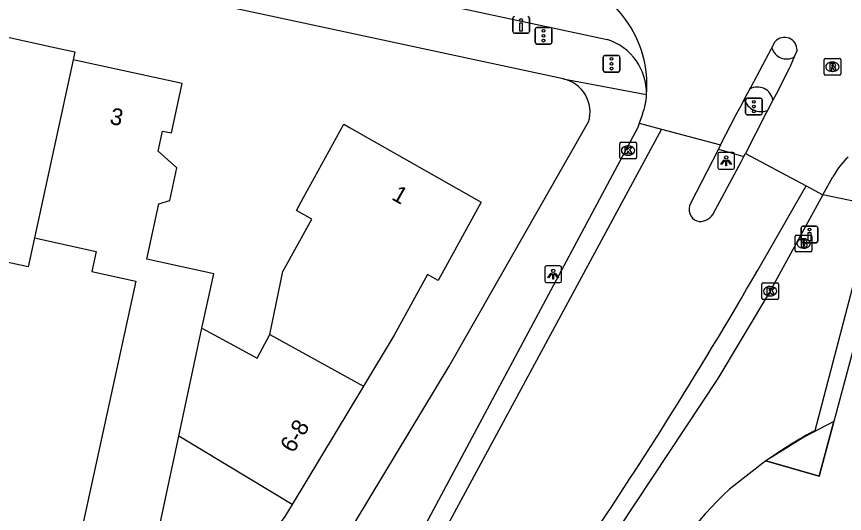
# Model space of a CAD drawing. Extents: x 160026 to 161302, y 384757 to 385701.
# Drawn here: x 160616.18 to 160665.71, y 385299.95 to 385329.65 of the extents above; entities that cross this region are included whole.
import ezdxf

# ---------------------------------------------------------------- set-up
doc = ezdxf.new("R2010")
doc.units = 0
for name, color, linetype in [('IMGEO_Brandkraan', 7, 'Continuous'), ('IMGEO_Drukknoppaal', 7, 'Continuous'), ('IMGEO_Fietspad_gesloten', 7, 'Continuous'), ('IMGEO_Fietspad_open', 7, 'Continuous'), ('IMGEO_Kolk', 7, 'Continuous'), ('IMGEO_Lichtpunt', 7, 'Continuous'), ('IMGEO_Pand', 7, 'Continuous'), ('IMGEO_Pand_nummerreeks', 7, 'Continuous'), ('IMGEO_Pand_overbouw', 7, 'Continuous'), ('IMGEO_Rijbaan_lokaal_gesloten', 7, 'Continuous'), ('IMGEO_Rijbaan_lokaal_open', 7, 'Continuous'), ('IMGEO_Rioolput', 7, 'Continuous'), ('IMGEO_Verkeersregelinstallatiepaal', 7, 'Continuous'), ('IMGEO_Voetpad_open', 7, 'Continuous')]:
    doc.layers.add(name, color=color, linetype=linetype)

msp = doc.modelspace()

# ---------------------------------------------------------------- linework, layer by layer
at = {"layer": 'IMGEO_Brandkraan'}
for p, q in [((160662.839, 385316.586), (160663.691, 385316.586)), ((160662.764, 385315.66), (160662.764, 385316.512)), ((160663.252, 385316.366), (160663.277, 385316.366)), ((160663.765, 385316.512), (160663.765, 385315.66)), ((160663.691, 385315.586), (160662.839, 385315.586)), ((160663.275, 385315.806), (160663.25, 385315.806))]:
    msp.add_line(p, q, dxfattribs=at)
for points in [[(160662.839, 385316.586), (160663.691, 385316.586)], [(160662.764, 385315.66), (160662.764, 385316.512)], [(160663.112, 385316.286), (160663.112, 385315.886), (160663.325, 385315.886)], [(160663.343, 385316.286), (160663.112, 385316.286)], [(160663.291, 385316.205), (160663.237, 385316.205), (160663.237, 385316.129)], [(160663.237, 385316.129), (160663.29, 385316.129)], [(160663.765, 385316.512), (160663.765, 385315.66)], [(160663.691, 385315.586), (160662.839, 385315.586)], [(160663.299, 385316.053), (160663.237, 385316.053), (160663.237, 385315.972)], [(160663.237, 385315.972), (160663.299, 385315.972)]]:
    msp.add_lwpolyline(points, dxfattribs=at)
for centre, radius, start, end in [((160662.841, 385316.51), 0.0765, 91.552, 178.448), ((160662.841, 385316.51), 0.0765, 91.552, 178.448), ((160663.689, 385316.51), 0.0765, 1.552, 88.448), ((160663.689, 385316.51), 0.0765, 1.552, 88.448), ((160663.292, 385316.167), 0.0379, 267.8285, 90.9355), ((160663.347, 385316.141), 0.145, 59.4692, 91.5367), ((160663.372, 385316.188), 0.0922, 285.5137, 58.1501), ((160663.377, 385315.996), 0.105, 301.3115, 78.989), ((160662.841, 385315.662), 0.0765, 181.552, 268.448), ((160662.841, 385315.662), 0.0765, 181.552, 268.448), ((160663.3, 385316.012), 0.0404, 269.8759, 90.5077), ((160663.331, 385316.137), 0.251, 268.6676, 293.5347), ((160663.689, 385315.662), 0.0765, 271.552, 358.448), ((160663.689, 385315.662), 0.0765, 271.552, 358.448)]:
    msp.add_arc(centre, radius, start, end, dxfattribs=at)
for centre, major_axis, ratio, start_param, end_param in [((160663.251, 385316.086), (-0.387, 0.002), 0.722429, 4.712389, 7.853982), ((160663.276, 385316.086), (-0.39, 0.002), 0.717154, 1.570796, 4.712389)]:
    msp.add_ellipse(centre, major_axis=major_axis, ratio=ratio, start_param=start_param, end_param=end_param, dxfattribs=at)
at = {"layer": 'IMGEO_Drukknoppaal'}
for p, q in [((160645.869, 385328.755), (160645.869, 385329.555)), ((160645.869, 385329.555), (160645.869, 385328.755)), ((160646.859, 385329.555), (160646.859, 385328.755)), ((160646.859, 385328.755), (160646.859, 385329.555)), ((160646.759, 385328.655), (160645.969, 385328.655)), ((160645.969, 385328.655), (160646.759, 385328.655)), ((160663.225, 385317.127), (160664.015, 385317.127)), ((160664.015, 385317.127), (160663.225, 385317.127)), ((160663.125, 385316.227), (160663.125, 385317.027)), ((160663.125, 385317.027), (160663.125, 385316.227)), ((160664.115, 385317.027), (160664.115, 385316.227)), ((160664.115, 385316.227), (160664.115, 385317.027)), ((160664.015, 385316.127), (160663.225, 385316.127)), ((160663.225, 385316.127), (160664.015, 385316.127))]:
    msp.add_line(p, q, dxfattribs=at)
for points in [[(160646.439, 385329.28), (160646.439, 385328.78), (160646.289, 385328.78), (160646.289, 385329.28), (160646.439, 385329.28)], [(160663.695, 385316.752), (160663.695, 385316.252), (160663.545, 385316.252), (160663.545, 385316.752), (160663.695, 385316.752)]]:
    msp.add_lwpolyline(points, dxfattribs=at)
for centre in [(160646.364, 385329.445), (160663.62, 385316.917)]:
    msp.add_circle(centre, 0.085, dxfattribs=at)
for centre, start, end in [((160645.969, 385329.555), 90, 180), ((160645.969, 385329.555), 90, 180), ((160646.759, 385329.555), 0, 90), ((160646.759, 385329.555), 360, 90), ((160645.969, 385328.755), 180, 270), ((160645.969, 385328.755), 180, 270), ((160646.759, 385328.755), 270, 0), ((160646.759, 385328.755), 270, 0), ((160663.225, 385317.027), 90, 180), ((160663.225, 385317.027), 90, 180), ((160664.015, 385317.027), 0, 90), ((160664.015, 385317.027), 360, 90), ((160663.225, 385316.227), 180, 270), ((160663.225, 385316.227), 180, 270), ((160664.015, 385316.227), 270, 0), ((160664.015, 385316.227), 270, 0)]:
    msp.add_arc(centre, 0.1, start, end, dxfattribs=at)
at = {"layer": 'IMGEO_Fietspad_gesloten'}
msp.add_lwpolyline([(160592.186, 385340.982), (160649.272, 385328.76), (160651.523, 385328.278)], dxfattribs=at)
msp.add_arc((160650.511, 385325.078), 3.356, 358.5127, 72.4505, dxfattribs=at)
at = {"layer": 'IMGEO_Fietspad_open'}
for centre, radius, start, end in [((160662.243, 385328.036), 0.918, 196.3071, 300.2814), ((160660.507, 385324.501), 0.937, 9.8965, 119.2187)]:
    msp.add_arc(centre, radius, start, end, dxfattribs=at)
at = {"layer": 'IMGEO_Kolk'}
for p, q in [((160652.268, 385321.218), (160652.268, 385322.07)), ((160652.343, 385322.144), (160653.195, 385322.144)), ((160653.269, 385322.07), (160653.269, 385321.218)), ((160652.756, 385321.924), (160652.781, 385321.924)), ((160653.195, 385321.144), (160652.343, 385321.144)), ((160652.779, 385321.364), (160652.754, 385321.364)), ((160660.764, 385312.808), (160660.764, 385313.66)), ((160660.839, 385313.734), (160661.691, 385313.734)), ((160661.765, 385313.66), (160661.765, 385312.808)), ((160661.252, 385313.514), (160661.277, 385313.514)), ((160661.691, 385312.734), (160660.839, 385312.734)), ((160661.275, 385312.954), (160661.25, 385312.954))]:
    msp.add_line(p, q, dxfattribs=at)
for points in [[(160652.268, 385321.218), (160652.268, 385322.07)], [(160652.343, 385322.144), (160653.195, 385322.144)], [(160653.269, 385322.07), (160653.269, 385321.218)], [(160652.589, 385321.844), (160652.712, 385321.844), (160652.712, 385321.693), (160652.842, 385321.844), (160653.006, 385321.844), (160652.86, 385321.693), (160653.013, 385321.444), (160652.861, 385321.444), (160652.776, 385321.608), (160652.712, 385321.541), (160652.712, 385321.444), (160652.589, 385321.444), (160652.589, 385321.844)], [(160653.195, 385321.144), (160652.343, 385321.144)], [(160660.764, 385312.808), (160660.764, 385313.66)], [(160660.839, 385313.734), (160661.691, 385313.734)], [(160661.765, 385313.66), (160661.765, 385312.808)], [(160661.085, 385313.434), (160661.208, 385313.434), (160661.208, 385313.283), (160661.338, 385313.434), (160661.502, 385313.434), (160661.356, 385313.283), (160661.509, 385313.034), (160661.357, 385313.034), (160661.272, 385313.198), (160661.208, 385313.131), (160661.208, 385313.034), (160661.085, 385313.034), (160661.085, 385313.434)], [(160661.691, 385312.734), (160660.839, 385312.734)]]:
    msp.add_lwpolyline(points, dxfattribs=at)
for centre, start, end in [((160652.345, 385322.068), 91.552, 178.448), ((160652.345, 385322.068), 91.552, 178.448), ((160653.193, 385322.068), 1.552, 88.448), ((160653.193, 385322.068), 1.552, 88.448), ((160652.345, 385321.22), 181.552, 268.448), ((160652.345, 385321.22), 181.552, 268.448), ((160653.193, 385321.22), 271.552, 358.448), ((160653.193, 385321.22), 271.552, 358.448), ((160660.841, 385313.658), 91.552, 178.448), ((160660.841, 385313.658), 91.552, 178.448), ((160661.689, 385313.658), 1.552, 88.448), ((160661.689, 385313.658), 1.552, 88.448), ((160660.841, 385312.81), 181.552, 268.448), ((160660.841, 385312.81), 181.552, 268.448), ((160661.689, 385312.81), 271.552, 358.448), ((160661.689, 385312.81), 271.552, 358.448)]:
    msp.add_arc(centre, 0.0765, start, end, dxfattribs=at)
for centre, major_axis, ratio, start_param, end_param in [((160652.755, 385321.644), (-0.387, 0.002), 0.722429, 4.712389, 7.853982), ((160652.78, 385321.644), (-0.39, 0.002), 0.717154, 1.570796, 4.712389), ((160661.251, 385313.234), (-0.387, 0.002), 0.722429, 4.712389, 7.853982), ((160661.276, 385313.234), (-0.39, 0.002), 0.717154, 1.570796, 4.712389)]:
    msp.add_ellipse(centre, major_axis=major_axis, ratio=ratio, start_param=start_param, end_param=end_param, dxfattribs=at)
at = {"layer": 'IMGEO_Lichtpunt'}
for p, q in [((160659.037, 385321.527), (160658.229, 385321.527)), ((160659.037, 385321.527), (160658.229, 385321.527)), ((160658.135, 385321.432), (160658.135, 385320.625)), ((160658.135, 385321.432), (160658.135, 385320.625)), ((160659.131, 385320.625), (160659.131, 385321.432)), ((160659.131, 385320.625), (160659.131, 385321.432)), ((160658.229, 385320.531), (160659.037, 385320.531)), ((160658.229, 385320.531), (160659.037, 385320.531)), ((160647.787, 385314.651), (160647.787, 385313.844)), ((160647.787, 385314.651), (160647.787, 385313.844)), ((160648.689, 385314.746), (160647.881, 385314.746)), ((160648.689, 385314.746), (160647.881, 385314.746)), ((160648.783, 385313.844), (160648.783, 385314.651)), ((160648.783, 385313.844), (160648.783, 385314.651)), ((160647.881, 385313.75), (160648.689, 385313.75)), ((160647.881, 385313.75), (160648.689, 385313.75))]:
    msp.add_line(p, q, dxfattribs=at)
for points in [[(160658.509, 385321.096), (160658.548, 385321.068), (160658.36, 385320.806), (160658.322, 385320.833), (160658.509, 385321.096)], [(160658.611, 385321.048), (160658.658, 385321.048), (160658.658, 385320.726), (160658.611, 385320.726), (160658.611, 385321.048)], [(160658.721, 385321.068), (160658.759, 385321.095), (160658.946, 385320.833), (160658.907, 385320.805), (160658.721, 385321.068)], [(160648.161, 385314.315), (160648.2, 385314.287), (160648.012, 385314.025), (160647.974, 385314.052), (160648.161, 385314.315)], [(160648.263, 385314.267), (160648.31, 385314.267), (160648.31, 385313.945), (160648.263, 385313.945), (160648.263, 385314.267)], [(160648.373, 385314.287), (160648.411, 385314.314), (160648.598, 385314.052), (160648.559, 385314.024), (160648.373, 385314.287)]]:
    msp.add_lwpolyline(points, dxfattribs=at)
for centre in [(160658.634, 385321.23), (160648.286, 385314.449)]:
    msp.add_circle(centre, 0.0994, dxfattribs=at)
for centre, start, end in [((160658.229, 385321.432), 90, 180), ((160658.229, 385321.432), 90, 180), ((160659.037, 385321.432), 0, 90), ((160659.037, 385321.432), 0, 90), ((160658.229, 385320.625), 180, 270), ((160658.229, 385320.625), 180, 270), ((160659.037, 385320.625), 270, 0), ((160659.037, 385320.625), 270, 360), ((160647.881, 385314.651), 90, 180), ((160647.881, 385314.651), 90, 180), ((160648.689, 385314.651), 0, 90), ((160648.689, 385314.651), 0, 90), ((160647.881, 385313.844), 180, 270), ((160647.881, 385313.844), 180, 270), ((160648.689, 385313.844), 270, 0), ((160648.689, 385313.844), 270, 360)]:
    msp.add_arc(centre, 0.0946, start, end, dxfattribs=at)
at = {"layer": 'IMGEO_Pand'}
for points in [[(160609.491, 385317.101), (160610.192, 385319.936), (160610.351, 385320.58), (160610.248, 385320.649), (160610.678, 385322.627), (160610.788, 385322.662), (160611.007, 385323.668), (160612.206, 385329.172), (160618.558, 385327.788), (160619.672, 385327.545), (160619.57, 385327.077)], [(160619.57, 385327.077), (160617.249, 385316.422)], [(160627.271, 385311.027), (160627.977, 385314.27), (160623.979, 385315.14), (160624.701, 385318.454), (160625.348, 385318.661), (160625.771, 385320.601), (160624.659, 385321.612), (160624.92, 385322.81), (160625.453, 385322.694), (160626.098, 385325.656), (160619.57, 385327.077)], [(160631.343, 385310.64), (160632.111, 385314.404), (160633.842, 385317.548), (160632.922, 385318.054), (160633.356, 385318.842), (160635.767, 385323.222), (160636.106, 385323.029), (160643.977, 385318.551), (160641.405, 385313.881), (160640.774, 385314.229), (160638.774, 385310.597), (160636.942, 385307.559)], [(160705.65, 385308.252), (160705.233, 385307.384), (160668.197, 385317.11), (160664.197, 385302.169), (160661.012, 385303.09)], [(160617.249, 385316.422), (160616.874, 385314.698), (160612.802, 385315.558), (160612.519, 385314.142), (160611.433, 385314.401)], [(160617.249, 385316.422), (160620.952, 385315.616), (160620.689, 385314.409), (160623.312, 385313.838), (160619.849, 385297.935), (160623.982, 385295.689), (160624.294, 385297.105)], [(160625.888, 385304.558), (160627.271, 385311.027)], [(160627.271, 385311.027), (160628.74, 385310.232), (160630.583, 385309.221), (160631.343, 385310.64)], [(160631.343, 385310.64), (160636.942, 385307.559)], [(160636.942, 385307.559), (160632.667, 385300.47)], [(160624.294, 385297.105), (160625.888, 385304.558)], [(160632.667, 385300.47), (160625.888, 385304.558)], [(160661.012, 385303.09), (160658.829, 385301.4)], [(160632.667, 385300.47), (160632.238, 385299.758), (160631.452, 385298.682), (160628.383, 385294.263), (160624.294, 385297.105)]]:
    msp.add_lwpolyline(points, dxfattribs=at)
msp.add_arc((160676.433, 385282.79), 25.617, 133.4095, 151.9511, dxfattribs=at)
at = {"layer": 'IMGEO_Pand_overbouw'}
msp.add_lwpolyline([(160661.012, 385303.09), (160664.197, 385302.169), (160665.071, 385305.435), (160663.313, 385304.528)], close=True, dxfattribs=at)
at = {"layer": 'IMGEO_Rijbaan_lokaal_gesloten'}
for points in [[(160661.362, 385327.778), (160661.567, 385328.162)], [(160660.049, 385325.319), (160660.101, 385325.417), (160661.005, 385327.109), (160661.341, 385327.739), (160661.362, 385327.778)], [(160662.877, 385327.639), (160662.706, 385327.243)], [(160662.706, 385327.243), (160662.457, 385326.665), (160662.407, 385326.548), (160661.615, 385325.02), (160661.43, 385324.662)], [(160659.717, 385324.697), (160660.049, 385325.319)], [(160658.302, 385321.986), (160659.234, 385323.793), (160659.582, 385324.445), (160659.717, 385324.697)], [(160661.43, 385324.662), (160661.109, 385324.044)], [(160661.109, 385324.044), (160661.011, 385323.856), (160659.783, 385321.464)], [(160653.622, 385323.824), (160653.429, 385323.277)], [(160653.429, 385323.277), (160653.733, 385323.201), (160654.755, 385322.926)], [(160654.755, 385322.926), (160658.302, 385321.986)], [(160659.783, 385321.464), (160663.419, 385319.542)], [(160664.42, 385318.987), (160665.02, 385320.076)], [(160663.419, 385319.542), (160664.42, 385318.987)]]:
    msp.add_lwpolyline(points, dxfattribs=at)
for centre, radius, start, end in [((160648.277, 385326.533), 5.234, 34.1731, 69.7659), ((160647.416, 385325.597), 6.479, 354.633, 36.7473), ((160662.124, 385327.654), 0.753, 358.8293, 137.6433), ((160650.491, 385325.088), 3.376, 338.0199, 358.3612), ((160669.177, 385317.805), 4.737, 133.3209, 151.3489)]:
    msp.add_arc(centre, radius, start, end, dxfattribs=at)
at = {"layer": 'IMGEO_Rijbaan_lokaal_open'}
for points in [[(160653.429, 385323.277), (160653.347, 385323.02), (160637.754, 385293.876)], [(160654.755, 385322.926), (160638.893, 385293.568)], [(160658.173, 385321.735), (160656.492, 385318.474)], [(160658.302, 385321.986), (160658.173, 385321.735)], [(160657.837, 385317.827), (160659.526, 385320.962), (160659.693, 385321.288)], [(160659.693, 385321.288), (160659.783, 385321.464)], [(160660.527, 385314.498), (160663.419, 385319.542)], [(160664.42, 385318.987), (160661.219, 385313.176), (160658.126, 385308.018), (160649.267, 385294.611)]]:
    msp.add_lwpolyline(points, dxfattribs=at)
for centre, radius, start, end in [((160657.17, 385318.132), 0.76, 153.2561, 246.9486), ((160657.083, 385318.296), 0.888, 256.3439, 328.1171), ((160423.794, 385451.178), 273.357, 325.54018, 329.99963)]:
    msp.add_arc(centre, radius, start, end, dxfattribs=at)
at = {"layer": 'IMGEO_Rioolput'}
for p, q in [((160664.489, 385326.228), (160664.489, 385327.08)), ((160664.564, 385327.154), (160665.416, 385327.154)), ((160665.49, 385327.08), (160665.49, 385326.228)), ((160664.977, 385326.934), (160665.002, 385326.934)), ((160665.416, 385326.154), (160664.564, 385326.154)), ((160665, 385326.374), (160664.975, 385326.374))]:
    msp.add_line(p, q, dxfattribs=at)
for points in [[(160664.489, 385326.228), (160664.489, 385327.08)], [(160664.564, 385327.154), (160665.416, 385327.154)], [(160665.49, 385327.08), (160665.49, 385326.228)], [(160665.078, 385326.852), (160664.826, 385326.854), (160664.826, 385326.454)], [(160664.826, 385326.454), (160664.95, 385326.454), (160664.95, 385326.616), (160664.961, 385326.616)], [(160665.004, 385326.773), (160664.95, 385326.773), (160664.95, 385326.692)], [(160664.95, 385326.692), (160665.002, 385326.692)], [(160665.008, 385326.587), (160665.079, 385326.454), (160665.219, 385326.454), (160665.154, 385326.58)], [(160665.416, 385326.154), (160664.564, 385326.154)]]:
    msp.add_lwpolyline(points, dxfattribs=at)
for centre, radius, start, end in [((160664.566, 385327.078), 0.0765, 91.552, 178.448), ((160664.566, 385327.078), 0.0765, 91.552, 178.448), ((160665.414, 385327.078), 0.0765, 1.552, 88.448), ((160665.414, 385327.078), 0.0765, 1.552, 88.448), ((160664.96, 385326.563), 0.0533, 26.0293, 88.6989), ((160664.986, 385326.881), 0.19, 274.7715, 282.9687), ((160665.01, 385326.677), 0.0964, 77.0061, 93.1865), ((160665.024, 385326.734), 0.0378, 276.6634, 79.6772), ((160665.077, 385326.742), 0.109, 350.3612, 89.416), ((160665.075, 385326.742), 0.112, 277.5842, 350.9817), ((160665.059, 385326.527), 0.108, 29.5134, 73.7905), ((160664.566, 385326.23), 0.0765, 181.552, 268.448), ((160664.566, 385326.23), 0.0765, 181.552, 268.448), ((160665.414, 385326.23), 0.0765, 271.552, 358.448), ((160665.414, 385326.23), 0.0765, 271.552, 358.448)]:
    msp.add_arc(centre, radius, start, end, dxfattribs=at)
for centre, major_axis, ratio, start_param, end_param in [((160664.976, 385326.654), (-0.387, 0.002), 0.722429, 4.712389, 7.853982), ((160665.001, 385326.654), (-0.39, 0.002), 0.717154, 1.570796, 4.712389)]:
    msp.add_ellipse(centre, major_axis=major_axis, ratio=ratio, start_param=start_param, end_param=end_param, dxfattribs=at)
at = {"layer": 'IMGEO_Verkeersregelinstallatiepaal'}
for p, q in [((160647.314, 385329.007), (160648.104, 385329.007)), ((160648.104, 385329.007), (160647.314, 385329.007)), ((160647.214, 385328.107), (160647.214, 385328.907)), ((160647.214, 385328.907), (160647.214, 385328.107)), ((160648.204, 385328.907), (160648.204, 385328.107)), ((160648.204, 385328.107), (160648.204, 385328.907)), ((160648.104, 385328.007), (160647.314, 385328.007)), ((160647.314, 385328.007), (160648.104, 385328.007)), ((160651.276, 385326.434), (160651.276, 385327.234)), ((160651.276, 385327.234), (160651.276, 385326.434)), ((160651.376, 385327.334), (160652.166, 385327.334)), ((160652.166, 385327.334), (160651.376, 385327.334)), ((160652.266, 385327.234), (160652.266, 385326.434)), ((160652.266, 385326.434), (160652.266, 385327.234)), ((160652.166, 385326.334), (160651.376, 385326.334)), ((160651.376, 385326.334), (160652.166, 385326.334)), ((160659.797, 385323.869), (160659.797, 385324.669)), ((160659.797, 385324.669), (160659.797, 385323.869)), ((160659.897, 385324.769), (160660.687, 385324.769)), ((160660.687, 385324.769), (160659.897, 385324.769)), ((160660.787, 385324.669), (160660.787, 385323.869)), ((160660.787, 385323.869), (160660.787, 385324.669)), ((160660.687, 385323.769), (160659.897, 385323.769)), ((160659.897, 385323.769), (160660.687, 385323.769))]:
    msp.add_line(p, q, dxfattribs=at)
for centre in [(160647.709, 385328.797), (160647.709, 385328.507), (160647.709, 385328.217), (160651.771, 385327.124), (160651.771, 385326.834), (160651.771, 385326.544), (160660.292, 385324.559), (160660.292, 385324.269), (160660.292, 385323.979)]:
    msp.add_circle(centre, 0.085, dxfattribs=at)
for centre, start, end in [((160647.314, 385328.907), 90, 180), ((160647.314, 385328.907), 90, 180), ((160648.104, 385328.907), 0, 90), ((160648.104, 385328.907), 360, 90), ((160647.314, 385328.107), 180, 270), ((160647.314, 385328.107), 180, 270), ((160648.104, 385328.107), 270, 0), ((160648.104, 385328.107), 270, 0), ((160651.376, 385327.234), 90, 180), ((160651.376, 385327.234), 90, 180), ((160652.166, 385327.234), 0, 90), ((160652.166, 385327.234), 360, 90), ((160651.376, 385326.434), 180, 270), ((160651.376, 385326.434), 180, 270), ((160652.166, 385326.434), 270, 0), ((160652.166, 385326.434), 270, 0), ((160659.897, 385324.669), 90, 180), ((160659.897, 385324.669), 90, 180), ((160660.687, 385324.669), 0, 90), ((160660.687, 385324.669), 360, 90), ((160659.897, 385323.869), 180, 270), ((160659.897, 385323.869), 180, 270), ((160660.687, 385323.869), 270, 0), ((160660.687, 385323.869), 270, 0)]:
    msp.add_arc(centre, 0.1, start, end, dxfattribs=at)
at = {"layer": 'IMGEO_Voetpad_open'}
for points in [[(160648.878, 385325.926), (160609.984, 385334.289), (160595.313, 385337.293), (160577.45, 385341.176)], [(160648.878, 385325.926), (160653.866, 385324.991)], [(160630.142, 385289.849), (160633.365, 385294.346), (160642.053, 385308.743), (160650.395, 385323.36)], [(160658.173, 385321.735), (160659.693, 385321.288)], [(160667.487, 385318.357), (160664.42, 385318.987)], [(160663.956, 385304.911), (160667.487, 385318.357)]]:
    msp.add_lwpolyline(points, dxfattribs=at)
for centre, radius, start, end in [((160648.483, 385323.961), 2.005, 342.5596, 78.6229), ((160660.719, 385325.024), 1.054, 198.0547, 291.6819), ((160677.861, 385279.141), 29.282, 118.3501, 125.1273)]:
    msp.add_arc(centre, radius, start, end, dxfattribs=at)

# ---------------------------------------------------------------- texts
at = {"layer": 'IMGEO_Pand_nummerreeks'}
for s, rotation, p in [('3', 347.7158, (160621.706, 385323.255)), ('1', 330.1661, (160638.56, 385318.758)), ('6-8', 58.711, (160632.741, 385303.506))]:
    msp.add_text(s, height=1, rotation=rotation, dxfattribs=at).set_placement(p)

doc.saveas('drawing.dxf')
